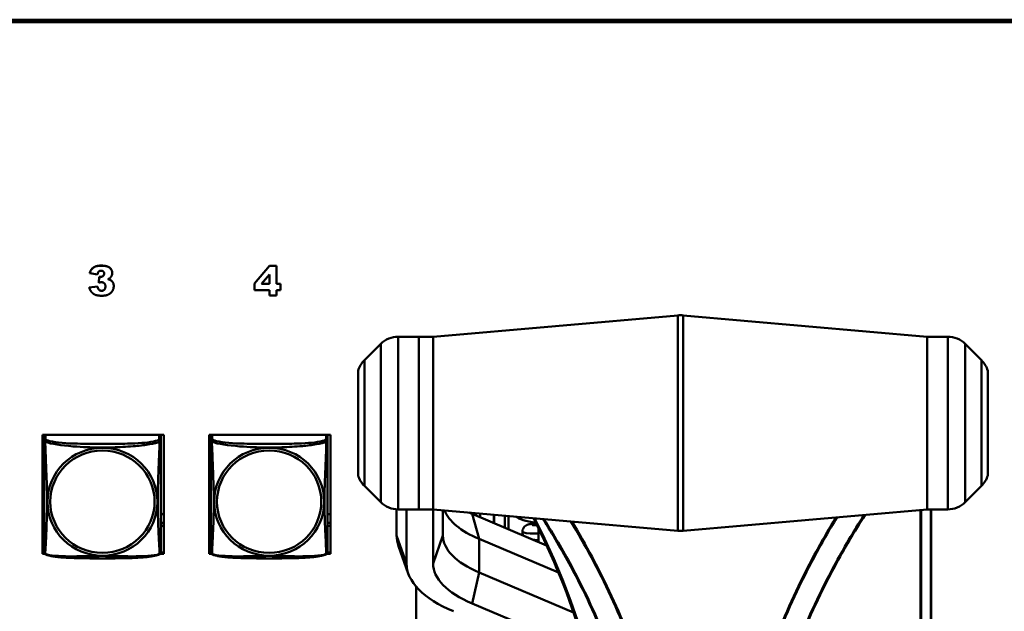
# Model space of a CAD drawing. Header units: inches. Extents: x 0.8 to 75.7, y -7.8 to 49.3.
# Tile 264 of 339: x 62.5 to 66.5, y 13.6 to 16. Entities that reach past the tile are written whole.
import ezdxf

# ---------------------------------------------------------------- set-up
doc = ezdxf.new("R2010")
doc.units = ezdxf.units.IN
doc.header["$MEASUREMENT"] = 0
doc.layers.add('Visible Edges(ROSSANSI)', color=7, linetype='Continuous', lineweight=50)
doc.layers.add('Visible Tangent Edges(ROSSANSI)', color=7, linetype='Continuous', lineweight=50)

msp = doc.modelspace()

# ---------------------------------------------------------------- linework, layer by layer
at = {"layer": 'Visible Edges(ROSSANSI)'}
for p, q in [((56.4653, 16.0014), (69.1231, 16.0014)), ((56.4653, 15.9981), (69.1231, 15.9981)), ((69.1231, 15.9977), (56.4653, 15.9977)), ((69.1231, 15.992), (56.4653, 15.992)), ((63.4395, 14.933), (63.5002, 15.0039)), ((63.5002, 15.0035), (63.4395, 14.9327)), ((63.5002, 15.0039), (63.5293, 15.0039)), ((63.5002, 15.0039), (63.5002, 15.0035)), ((63.5293, 15.0035), (63.5002, 15.0035)), ((63.5293, 15.0039), (63.5293, 15.0035)), ((63.5293, 14.9311), (63.5293, 15.0035)), ((62.7726, 14.9744), (62.7726, 14.974)), ((62.7726, 14.974), (62.8041, 14.9685)), ((62.8095, 14.936), (62.8113, 14.9595)), ((62.8113, 14.9591), (62.8095, 14.9356)), ((62.8113, 14.9595), (62.8113, 14.9591)), ((62.8637, 14.9748), (62.8637, 14.9744)), ((63.4681, 14.9311), (63.5002, 14.9683)), ((63.5002, 14.9683), (63.5002, 14.9311)), ((62.7707, 14.9161), (62.8041, 14.9205)), ((62.8041, 14.9201), (62.7707, 14.9158)), ((62.7707, 14.9161), (62.7707, 14.9158)), ((62.8041, 14.9205), (62.8041, 14.9201)), ((62.8095, 14.936), (62.8095, 14.9356)), ((62.8698, 14.9225), (62.8698, 14.9221)), ((63.4395, 14.933), (63.4395, 14.9327)), ((63.4395, 14.9327), (63.4395, 14.9057)), ((63.5002, 14.9311), (63.4681, 14.9311)), ((63.4685, 14.9315), (63.5002, 14.9315)), ((63.5293, 14.9315), (63.5444, 14.9315)), ((63.5444, 14.9311), (63.5293, 14.9311)), ((63.5444, 14.9315), (63.5444, 14.9311)), ((63.5444, 14.9057), (63.5444, 14.9311)), ((63.4395, 14.9057), (63.5002, 14.9057)), ((63.5002, 14.9057), (63.5002, 14.8837)), ((63.5002, 14.8837), (63.5293, 14.8837)), ((63.5293, 14.9057), (63.5444, 14.9057)), ((63.5293, 14.8837), (63.5293, 14.9057)), ((64.1627, 14.7168), (65.1534, 14.8032)), ((66.1627, 14.7168), (65.1752, 14.8032)), ((64.1052, 14.7168), (64.0216, 14.7168)), ((64.1052, 14.0168), (64.1052, 14.7168)), ((64.1052, 14.0168), (64.1052, 14.7168)), ((64.1627, 14.7168), (64.1052, 14.7168)), ((64.1627, 14.7168), (64.1627, 14.0168)), ((64.1627, 14.0168), (64.1627, 14.7168)), ((66.1627, 14.7168), (66.1627, 14.0168)), ((66.1627, 14.7168), (66.1627, 14.0168)), ((66.1627, 14.7168), (66.2463, 14.7168)), ((63.8845, 14.6211), (63.9509, 14.6875)), ((66.3834, 14.6211), (66.317, 14.6875)), ((63.8594, 14.5789), (63.8594, 14.1546)), ((66.4085, 14.1546), (66.4085, 14.5789)), ((62.5808, 13.8363), (62.5808, 14.3188)), ((62.5808, 14.3188), (63.0723, 14.3188)), ((62.5878, 14.3144), (62.5878, 14.2967)), ((63.0602, 14.2967), (63.0602, 14.3144)), ((63.0723, 14.3188), (63.0723, 13.8363)), ((63.2558, 13.8363), (63.2558, 14.3188)), ((63.2558, 14.3188), (63.7473, 14.3188)), ((63.2628, 14.3144), (63.2628, 14.2967)), ((63.7352, 14.2967), (63.7352, 14.3144)), ((63.7473, 14.3188), (63.7473, 13.8363)), ((63.8845, 14.1125), (63.9509, 14.0461)), ((66.3834, 14.1125), (66.317, 14.0461)), ((64.0152, 13.911), (64.0152, 14.017)), ((64.1052, 14.0168), (64.0216, 14.0168)), ((64.0552, 13.7978), (64.0552, 14.0168)), ((64.1627, 14.0168), (64.1052, 14.0168)), ((64.1627, 14.0168), (65.1534, 13.9304)), ((64.1627, 13.7978), (64.1627, 14.0168)), ((64.2027, 13.911), (64.2027, 14.0133)), ((64.6226, 13.8707), (64.3209, 13.9985)), ((64.3293, 14.0023), (64.3293, 13.9949)), ((64.4103, 13.9952), (64.4102, 13.9606)), ((66.1627, 14.0168), (65.1752, 13.9304)), ((66.1627, 14.0168), (66.2463, 14.0168)), ((66.1793, 11.0075), (66.1793, 14.0168)), ((64.4539, 13.9421), (64.4539, 13.9914)), ((64.4677, 13.9363), (64.4677, 13.9902)), ((64.5893, 13.9406), (64.5893, 13.8848)), ((64.6703, 13.7612), (64.3491, 13.8972)), ((62.5808, 13.8424), (62.5878, 13.8424)), ((62.5909, 13.8363), (62.5808, 13.8363)), ((63.0723, 13.8363), (63.057, 13.8363)), ((63.0601, 13.8424), (63.0723, 13.8424)), ((63.2558, 13.8424), (63.2628, 13.8424)), ((63.2659, 13.8363), (63.2558, 13.8363)), ((63.7473, 13.8363), (63.732, 13.8363)), ((63.7351, 13.8424), (63.7473, 13.8424)), ((64.0625, 13.7568), (64.0229, 13.8675)), ((64.7314, 13.5994), (64.3491, 13.7613)), ((64.0949, 13.7033), (64.0949, 11.168)), ((64.7812, 13.4412), (64.3209, 13.6361))]:
    msp.add_line(p, q, dxfattribs=at)
for centre, radius, start, end in [((65.1643, 14.6787), 0.125, 85, 94.9843), ((64.0216, 14.6168), 0.1, 90, 135), ((66.2463, 14.6168), 0.1, 45, 90), ((63.9552, 14.5504), 0.1, 135, 163.4033), ((66.3127, 14.5504), 0.1, 16.5967, 45), ((63.9552, 14.1832), 0.1, 196.5967, 225), ((66.3127, 14.1832), 0.1, 315, 343.4033), ((64.0216, 14.1168), 0.1, 225, 270), ((66.2463, 14.1168), 0.1, 270, 315), ((65.1643, 14.0549), 0.125, 265.0157, 275), ((62.6015, 13.8437), 0.0138, 180, 189.1496), ((63.0464, 13.8437), 0.0138, 350.8504, 360), ((63.2765, 13.8437), 0.0138, 180, 189.1496), ((63.7214, 13.8437), 0.0138, 350.8504, 360)]:
    msp.add_arc(centre, radius, start, end, dxfattribs=at)
for centre, major_axis, ratio, start_param, end_param in [((62.5937, 14.3144), (-0.00591, 0), 0.981793, 5.403119, 6.283185), ((63.0543, 14.3144), (0.00591, 0), 0.981793, 0, 0.880066), ((63.2687, 14.3144), (-0.00591, 0), 0.981793, 5.403119, 6.283185), ((63.7293, 14.3144), (0.00591, 0), 0.981793, 0, 0.880066), ((62.5743, 13.9741), (0.0255, 0), 0.981793, 1.012755, 1.311565), ((63.0743, 13.9741), (0.0255, 0), 0.981793, 1.648023, 2.154575), ((63.2493, 13.9741), (0.0255, 0), 0.981793, 1.012755, 1.311565), ((63.7493, 13.9741), (0.0255, 0), 0.981793, 1.648023, 2.154575), ((64.7027, 14.0469), (-0.5, 0), 0.423409, 0.162128, 0.785398), ((64.7027, 14.1601), (-0.54, 0), 0.423409, 0.751041, 0.785398), ((62.5743, 13.9861), (0.0255, 0), 0.981793, 4.971621, 5.27043), ((62.5743, 13.9741), (-0.0255, 0), 0.981793, 1.830028, 2.128837), ((63.0743, 13.9861), (0.0255, 0), 0.981793, 4.12861, 4.635163), ((63.0743, 13.9741), (-0.0255, 0), 0.981793, 0.987017, 1.49357), ((63.2493, 13.9861), (0.0255, 0), 0.981793, 4.971621, 5.27043), ((63.2493, 13.9741), (-0.0255, 0), 0.981793, 1.830028, 2.128837), ((63.7493, 13.9861), (0.0255, 0), 0.981793, 4.12861, 4.635163), ((63.7493, 13.9741), (-0.0255, 0), 0.981793, 0.987017, 1.49357), ((64.7143, 13.9955), (-0.219, 0), 0.189952, 0.196178, 0.900236), ((64.7027, 13.911), (-0.6875, 0), 0.423409, 0, 0.150122), ((64.7027, 13.911), (-0.5, 0), 0.423409, 0, 0.785398), ((64.7027, 13.7978), (-0.6475, 0), 0.423409, 0, 0.785398), ((64.7027, 13.7978), (-0.54, 0), 0.423409, 0, 0.785398)]:
    msp.add_ellipse(centre, major_axis=major_axis, ratio=ratio, start_param=start_param, end_param=end_param, dxfattribs=at)
for points in [[(62.7726, 14.9744), (62.7765, 14.9892), (62.7988, 15.0049), (62.8193, 15.0049)], [(62.8193, 15.0045), (62.7988, 15.0045), (62.7765, 14.9888), (62.7726, 14.974)], [(62.8193, 15.0049), (62.8428, 15.0049), (62.8637, 14.9877), (62.8637, 14.9748)], [(62.8637, 14.9744), (62.8637, 14.9873), (62.8428, 15.0045), (62.8193, 15.0045)], [(62.8041, 14.9685), (62.8054, 14.9772), (62.8128, 14.9843), (62.8187, 14.9843)], [(62.8113, 14.9595), (62.8141, 14.959), (62.8156, 14.959)], [(62.8156, 14.9586), (62.8141, 14.9586), (62.8113, 14.9591)], [(62.8309, 14.9725), (62.8309, 14.9668), (62.8221, 14.9586), (62.8156, 14.9586)], [(62.8187, 14.9843), (62.8243, 14.9843), (62.8309, 14.9778), (62.8309, 14.9725)], [(62.8465, 14.9497), (62.8552, 14.9543), (62.8637, 14.9667), (62.8637, 14.9744)], [(62.8572, 14.9457), (62.8536, 14.948), (62.8465, 14.9497)], [(62.847, 14.9499), (62.8537, 14.9483), (62.8572, 14.9461)], [(62.7707, 14.9158), (62.774, 14.9048), (62.7862, 14.8902), (62.8052, 14.8827), (62.8214, 14.8827)], [(62.8041, 14.9205), (62.8061, 14.9106), (62.8143, 14.903), (62.8206, 14.903)], [(62.8206, 14.9026), (62.8143, 14.9026), (62.8061, 14.9102), (62.8041, 14.9201)], [(62.8095, 14.9356), (62.8164, 14.9375), (62.8203, 14.9375)], [(62.8203, 14.9375), (62.8277, 14.9375), (62.8362, 14.9286), (62.8362, 14.9203)], [(62.8362, 14.9203), (62.8362, 14.9122), (62.8273, 14.9026), (62.8206, 14.9026)], [(62.8214, 14.8827), (62.8383, 14.8827), (62.8589, 14.8929), (62.8698, 14.9118), (62.8698, 14.9221)], [(62.8572, 14.9461), (62.8633, 14.9425), (62.8698, 14.9307), (62.8698, 14.9225)], [(62.8698, 14.9221), (62.8698, 14.9303), (62.8633, 14.9421), (62.8572, 14.9457)]]:
    msp.add_open_spline(points, degree=2, dxfattribs=at)
for points, degree, knots in [([(62.8156, 14.959), (62.8221, 14.959), (62.8308, 14.9671), (62.8309, 14.9727)], 2, [0, 0, 0, 1, 1.983886, 1.983886, 1.983886]), ([(62.8206, 14.903), (62.8273, 14.903), (62.8362, 14.9126), (62.8362, 14.9205)], 2, [0, 0, 0, 1, 1.988455, 1.988455, 1.988455]), ([(62.5878, 14.2967), (62.5878, 14.2941), (62.5878, 14.2895), (62.5878, 14.2834), (62.5878, 14.2721), (62.5878, 14.2557), (62.5878, 14.2379), (62.5878, 14.22), (62.5878, 14.2008), (62.5878, 14.1817), (62.5878, 14.1545), (62.5878, 14.1274), (62.5878, 14.1006), (62.5878, 14.0839), (62.5878, 14.0672), (62.5878, 14.0506), (62.5878, 14.0174), (62.5878, 13.9842), (62.5878, 13.952), (62.5878, 13.9118), (62.5878, 13.8714), (62.5878, 13.8527), (62.5878, 13.847), (62.5878, 13.8438), (62.5878, 13.8437)], 3, [0.325731, 0.325731, 0.325731, 0.325731, 0.404774, 0.404774, 0.404774, 0.550532, 0.550532, 0.550532, 0.69629, 0.69629, 0.69629, 0.902598, 0.902598, 0.902598, 1.03154, 1.03154, 1.03154, 1.289425, 1.289425, 1.289425, 1.610774, 1.610774, 1.610774, 1.710218, 1.710218, 1.710218, 1.710218]), ([(63.0602, 13.8437), (63.0602, 13.8437), (63.0602, 13.8446), (63.0602, 13.8463), (63.0602, 13.8509), (63.0602, 13.8619), (63.0602, 13.8757), (63.0602, 13.8895), (63.0602, 13.9061), (63.0602, 13.9235), (63.0602, 13.9481), (63.0602, 13.9745), (63.0602, 14.0009), (63.0602, 14.0174), (63.0602, 14.034), (63.0602, 14.0506), (63.0602, 14.0838), (63.0602, 14.1171), (63.0602, 14.1511), (63.0602, 14.1934), (63.0602, 14.2392), (63.0602, 14.2708), (63.0602, 14.2832), (63.0602, 14.2926), (63.0602, 14.2967)], 3, [0.352862, 0.352862, 0.352862, 0.352862, 0.404774, 0.404774, 0.404774, 0.550532, 0.550532, 0.550532, 0.69629, 0.69629, 0.69629, 0.902598, 0.902598, 0.902598, 1.03154, 1.03154, 1.03154, 1.289425, 1.289425, 1.289425, 1.610774, 1.610774, 1.610774, 1.73735, 1.73735, 1.73735, 1.73735]), ([(63.2628, 14.2967), (63.2628, 14.2941), (63.2628, 14.2895), (63.2628, 14.2834), (63.2628, 14.2721), (63.2628, 14.2557), (63.2628, 14.2379), (63.2628, 14.22), (63.2628, 14.2008), (63.2628, 14.1817), (63.2628, 14.1545), (63.2628, 14.1274), (63.2628, 14.1006), (63.2628, 14.0839), (63.2628, 14.0672), (63.2628, 14.0506), (63.2628, 14.0174), (63.2628, 13.9842), (63.2628, 13.952), (63.2628, 13.9118), (63.2628, 13.8714), (63.2628, 13.8527), (63.2628, 13.847), (63.2628, 13.8438), (63.2628, 13.8437)], 3, [0.325731, 0.325731, 0.325731, 0.325731, 0.404774, 0.404774, 0.404774, 0.550532, 0.550532, 0.550532, 0.69629, 0.69629, 0.69629, 0.902598, 0.902598, 0.902598, 1.03154, 1.03154, 1.03154, 1.289425, 1.289425, 1.289425, 1.610774, 1.610774, 1.610774, 1.710218, 1.710218, 1.710218, 1.710218]), ([(63.7352, 13.8437), (63.7352, 13.8437), (63.7352, 13.8446), (63.7352, 13.8463), (63.7352, 13.8509), (63.7352, 13.8619), (63.7352, 13.8757), (63.7352, 13.8895), (63.7352, 13.9061), (63.7352, 13.9235), (63.7352, 13.9481), (63.7352, 13.9745), (63.7352, 14.0009), (63.7352, 14.0174), (63.7352, 14.034), (63.7352, 14.0506), (63.7352, 14.0838), (63.7352, 14.1171), (63.7352, 14.1511), (63.7352, 14.1934), (63.7352, 14.2392), (63.7352, 14.2708), (63.7352, 14.2832), (63.7352, 14.2926), (63.7352, 14.2967)], 3, [0.352862, 0.352862, 0.352862, 0.352862, 0.404774, 0.404774, 0.404774, 0.550532, 0.550532, 0.550532, 0.69629, 0.69629, 0.69629, 0.902598, 0.902598, 0.902598, 1.03154, 1.03154, 1.03154, 1.289425, 1.289425, 1.289425, 1.610774, 1.610774, 1.610774, 1.73735, 1.73735, 1.73735, 1.73735]), ([(64.5803, 13.9589), (64.5724, 13.9587), (64.5657, 13.9583), (64.5572, 13.9575), (64.5545, 13.9571), (64.5496, 13.9561), (64.5475, 13.9558), (64.5429, 13.9539), (64.5418, 13.9534), (64.5387, 13.9517), (64.5364, 13.9504), (64.5315, 13.9455), (64.5291, 13.9427), (64.5258, 13.9355), (64.5247, 13.9318), (64.5242, 13.9246), (64.5245, 13.9212), (64.5261, 13.9152), (64.5272, 13.9127), (64.5284, 13.9106)], 3, [25.7039916, 25.7039916, 25.7039916, 25.7039916, 25.9555289, 25.9555289, 26.0886242, 26.0886242, 26.1845592, 26.1845592, 26.2098336, 26.2098336, 26.2444039, 26.2444039, 26.2685767, 26.2685767, 26.2855642, 26.2855642, 26.2999061, 26.2999061, 26.3137429, 26.3137429, 26.3137429, 26.3137429]), ([(64.5689, 13.9814), (64.6487, 13.8254), (64.715, 13.6609), (64.8228, 13.3059), (64.8611, 13.1143), (64.8995, 12.7307), (64.8995, 12.5387), (64.8611, 12.1649), (64.8228, 11.9831), (64.71, 11.6402), (64.6356, 11.4791), (64.5452, 11.3327)], 3, [4.139365, 4.139365, 4.139365, 4.139365, 4.35575, 4.35575, 4.593509, 4.593509, 4.831269, 4.831269, 5.069028, 5.069028, 5.306788, 5.306788, 5.306788, 5.306788]), ([(64.5634, 13.9539), (64.5634, 13.9539), (64.5636, 13.9538), (64.5651, 13.9536), (64.5675, 13.9533), (64.574, 13.9529), (64.5783, 13.9528), (64.5834, 13.9527)], 3, [26.4919529, 26.4919529, 26.4919529, 26.4919529, 26.5471177, 26.5471177, 26.7164297, 26.7164297, 26.895062, 26.895062, 26.895062, 26.895062]), ([(64.5697, 13.8931), (64.5708, 13.893), (64.5719, 13.893), (64.5779, 13.8927), (64.5833, 13.8926), (64.5893, 13.8926)], 3, [26.7527059, 26.7527059, 26.7527059, 26.7527059, 26.7930592, 26.7930592, 26.9634403, 26.9634403, 26.9634403, 26.9634403]), ([(62.592, 13.8356), (62.5914, 13.8359), (62.5909, 13.8363), (62.59, 13.8371), (62.5896, 13.8376), (62.589, 13.8384), (62.5888, 13.8389), (62.5884, 13.8397), (62.5883, 13.8401), (62.5881, 13.8409), (62.588, 13.8412), (62.5879, 13.8415)], 3, [0.02273771, 0.02273771, 0.02273771, 0.02273771, 0.02954865, 0.02954865, 0.03635958, 0.03635958, 0.04317052, 0.04317052, 0.04998146, 0.04998146, 0.0567924, 0.0567924, 0.0567924, 0.0567924]), ([(63.056, 13.8356), (63.0527, 13.8338), (63.0491, 13.8326), (63.0411, 13.8302), (63.0367, 13.8291), (63.0272, 13.8272), (63.0222, 13.8264), (63.011, 13.8248), (63.0048, 13.8241), (62.9909, 13.8227), (62.9832, 13.822), (62.9654, 13.8209), (62.9551, 13.8203), (62.9302, 13.8194), (62.9155, 13.8191), (62.8838, 13.8186), (62.8668, 13.8185), (62.8328, 13.8184), (62.8158, 13.8184), (62.7818, 13.8185), (62.7648, 13.8186), (62.7308, 13.8191), (62.7136, 13.8195), (62.6834, 13.8208), (62.6703, 13.8216), (62.6493, 13.8234), (62.6412, 13.8242), (62.6276, 13.8261), (62.6219, 13.827), (62.6118, 13.829), (62.6074, 13.83), (62.5992, 13.8324), (62.5955, 13.8338), (62.592, 13.8356)], 3, [-1.678204, -1.678204, -1.678204, -1.678204, -1.629815, -1.629815, -1.580861, -1.580861, -1.532583, -1.532583, -1.479316, -1.479316, -1.416961, -1.416961, -1.337799, -1.337799, -1.226353, -1.226353, -1.09702, -1.09702, -0.967687, -0.967687, -0.838354, -0.838354, -0.709022, -0.709022, -0.60577, -0.60577, -0.53827, -0.53827, -0.483941, -0.483941, -0.435529, -0.435529, -0.384876, -0.384876, -0.384876, -0.384876]), ([(63.056, 13.8356), (63.0566, 13.8359), (63.0571, 13.8363), (63.058, 13.8371), (63.0584, 13.8376), (63.059, 13.8384), (63.0592, 13.8389), (63.0596, 13.8397), (63.0597, 13.8401), (63.0599, 13.8409), (63.06, 13.8412), (63.06, 13.8415)], 3, [0.02273771, 0.02273771, 0.02273771, 0.02273771, 0.02954865, 0.02954865, 0.03635958, 0.03635958, 0.04317052, 0.04317052, 0.04998146, 0.04998146, 0.0567924, 0.0567924, 0.0567924, 0.0567924]), ([(63.267, 13.8356), (63.2664, 13.8359), (63.2659, 13.8363), (63.265, 13.8371), (63.2646, 13.8376), (63.264, 13.8384), (63.2638, 13.8389), (63.2634, 13.8397), (63.2633, 13.8401), (63.2631, 13.8409), (63.263, 13.8412), (63.2629, 13.8415)], 3, [0.02273771, 0.02273771, 0.02273771, 0.02273771, 0.02954865, 0.02954865, 0.03635958, 0.03635958, 0.04317052, 0.04317052, 0.04998146, 0.04998146, 0.0567924, 0.0567924, 0.0567924, 0.0567924]), ([(63.731, 13.8356), (63.7277, 13.8338), (63.7241, 13.8326), (63.7161, 13.8302), (63.7117, 13.8291), (63.7022, 13.8272), (63.6972, 13.8264), (63.686, 13.8248), (63.6798, 13.8241), (63.6659, 13.8227), (63.6582, 13.822), (63.6404, 13.8209), (63.6301, 13.8203), (63.6052, 13.8194), (63.5905, 13.8191), (63.5588, 13.8186), (63.5418, 13.8185), (63.5078, 13.8184), (63.4908, 13.8184), (63.4568, 13.8185), (63.4398, 13.8186), (63.4058, 13.8191), (63.3886, 13.8195), (63.3584, 13.8208), (63.3453, 13.8216), (63.3243, 13.8234), (63.3162, 13.8242), (63.3026, 13.8261), (63.2969, 13.827), (63.2868, 13.829), (63.2824, 13.83), (63.2742, 13.8324), (63.2705, 13.8338), (63.267, 13.8356)], 3, [-1.678204, -1.678204, -1.678204, -1.678204, -1.629815, -1.629815, -1.580861, -1.580861, -1.532583, -1.532583, -1.479316, -1.479316, -1.416961, -1.416961, -1.337799, -1.337799, -1.226353, -1.226353, -1.09702, -1.09702, -0.967687, -0.967687, -0.838354, -0.838354, -0.709022, -0.709022, -0.60577, -0.60577, -0.53827, -0.53827, -0.483941, -0.483941, -0.435529, -0.435529, -0.384876, -0.384876, -0.384876, -0.384876]), ([(63.731, 13.8356), (63.7316, 13.8359), (63.7321, 13.8363), (63.733, 13.8371), (63.7334, 13.8376), (63.734, 13.8384), (63.7342, 13.8389), (63.7346, 13.8397), (63.7347, 13.8401), (63.7349, 13.8409), (63.735, 13.8412), (63.735, 13.8415)], 3, [0.02273771, 0.02273771, 0.02273771, 0.02273771, 0.02954865, 0.02954865, 0.03635958, 0.03635958, 0.04317052, 0.04317052, 0.04998146, 0.04998146, 0.0567924, 0.0567924, 0.0567924, 0.0567924])]:
    msp.add_open_spline(points, degree=degree, knots=knots, dxfattribs=at)
at = {"layer": 'Visible Tangent Edges(ROSSANSI)'}
for p, q in [((62.8193, 15.0049), (62.8193, 15.0045)), ((62.8156, 14.959), (62.8156, 14.9586)), ((62.8572, 14.9461), (62.8572, 14.9457)), ((62.8206, 14.903), (62.8206, 14.9026)), ((65.1534, 13.9304), (65.1534, 14.8032)), ((65.1752, 14.8032), (65.1752, 13.9304)), ((64.0216, 14.7168), (64.0216, 14.0168)), ((66.2463, 14.0168), (66.2463, 14.7168)), ((63.9509, 14.0461), (63.9509, 14.6875)), ((66.317, 14.6875), (66.317, 14.0461)), ((63.8845, 14.6211), (63.8845, 14.1125)), ((66.3834, 14.1125), (66.3834, 14.6211)), ((62.5937, 14.3025), (62.5937, 14.3188)), ((63.0543, 14.3188), (63.0543, 14.3025)), ((63.2687, 14.3025), (63.2687, 14.3188)), ((63.7293, 14.3188), (63.7293, 14.3025)), ((64.3491, 13.8972), (64.3209, 13.9985)), ((64.3305, 13.9944), (64.3305, 14.0021)), ((64.3365, 14.0016), (64.3364, 13.9919)), ((64.3536, 13.9846), (64.3536, 14.0001)), ((64.4086, 13.9953), (64.4085, 13.9614)), ((66.1357, 14.0144), (66.1357, 11.0941)), ((66.1389, 11.0948), (66.1389, 14.0147)), ((66.1782, 14.0168), (66.1782, 11.0066)), ((64.0152, 13.911), (64.0552, 13.7978)), ((64.1627, 13.7978), (64.2027, 13.911)), ((64.3491, 13.7613), (64.3491, 13.8972)), ((64.3209, 13.6361), (64.3491, 13.7613))]:
    msp.add_line(p, q, dxfattribs=at)
for centre, major_axis, ratio, start_param, end_param in [((62.5937, 14.2967), (-0.00591, 0), 0.981793, 4.712389, 6.283185), ((63.0543, 14.2967), (0.00591, 0), 0.981793, 0, 1.570796), ((63.2687, 14.2967), (-0.00591, 0), 0.981793, 4.712389, 6.283185), ((63.7293, 14.2967), (0.00591, 0), 0.981793, 0, 1.570796), ((62.8527, 12.8929), (-0.674, 2.3654), 0.816901, 3.782392, 4.94824)]:
    msp.add_ellipse(centre, major_axis=major_axis, ratio=ratio, start_param=start_param, end_param=end_param, dxfattribs=at)
for centre, major_axis in [((62.824, 14.048), (-0.2227, 0)), ((62.824, 14.0482), (-0.2113, 0)), ((63.499, 14.048), (-0.2227, 0)), ((63.499, 14.0482), (-0.2113, 0))]:
    msp.add_ellipse(centre, major_axis=major_axis, ratio=0.981793, dxfattribs=at)
for points, knots in [([(62.5878, 14.2967), (62.5878, 14.2964), (62.5878, 14.2961), (62.5878, 14.2957), (62.5879, 14.2955), (62.588, 14.2952), (62.5881, 14.2951), (62.5882, 14.2949), (62.5883, 14.2948), (62.5885, 14.2946), (62.5887, 14.2944), (62.5893, 14.2938), (62.5898, 14.2934), (62.5909, 14.2925), (62.5915, 14.292), (62.5923, 14.2914)], [-0.0844808, -0.0844808, -0.0844808, -0.0844808, -0.06943799, -0.06943799, -0.05587828, -0.05587828, -0.04740346, -0.04740346, -0.04210669, -0.04210669, -0.03151317, -0.03151317, -0.01456352, -0.01456352, 0.00026741, 0.00026741, 0.00026741, 0.00026741]), ([(62.5923, 14.2914), (62.5921, 14.2925), (62.592, 14.2936), (62.5919, 14.2955), (62.592, 14.2964), (62.5921, 14.2978), (62.5922, 14.2982), (62.5924, 14.2988), (62.5925, 14.299), (62.5926, 14.2996), (62.5927, 14.2998), (62.593, 14.3005), (62.5931, 14.3009), (62.5935, 14.3017), (62.5936, 14.3021), (62.5937, 14.3025)], [-0.00026741, -0.00026741, -0.00026741, -0.00026741, 0.01456352, 0.01456352, 0.03151317, 0.03151317, 0.04210669, 0.04210669, 0.04740346, 0.04740346, 0.05587828, 0.05587828, 0.06943799, 0.06943799, 0.0844808, 0.0844808, 0.0844808, 0.0844808]), ([(62.5923, 13.8365), (62.5924, 13.8381), (62.5926, 13.8404), (62.5927, 13.8432), (62.5938, 13.8631), (62.5959, 13.9062), (62.5976, 13.9477), (62.599, 13.981), (62.6, 14.0145), (62.6, 14.048), (62.6, 14.0647), (62.5998, 14.0815), (62.5993, 14.0985), (62.5987, 14.1257), (62.5975, 14.1538), (62.5963, 14.1823), (62.5955, 14.2025), (62.5947, 14.223), (62.594, 14.2422), (62.5932, 14.2613), (62.5926, 14.2791), (62.5923, 14.2914)], [-1.657319, -1.657319, -1.657319, -1.657319, -1.610774, -1.610774, -1.610774, -1.289425, -1.289425, -1.289425, -1.03154, -1.03154, -1.03154, -0.902598, -0.902598, -0.902598, -0.69629, -0.69629, -0.69629, -0.550532, -0.550532, -0.550532, -0.405761, -0.405761, -0.405761, -0.405761]), ([(62.5923, 14.2914), (62.5951, 14.2901), (62.5986, 14.2888), (62.6026, 14.2876), (62.6303, 14.2793), (62.6773, 14.2742), (62.7208, 14.2713), (62.7557, 14.2689), (62.7899, 14.2679), (62.824, 14.2679), (62.841, 14.2679), (62.8581, 14.2682), (62.8752, 14.2687), (62.9027, 14.2696), (62.9309, 14.2712), (62.9585, 14.2737), (62.9781, 14.2755), (62.9974, 14.2778), (63.0147, 14.2808), (63.0319, 14.2838), (63.0468, 14.2874), (63.0557, 14.2914)], [-1.657319, -1.657319, -1.657319, -1.657319, -1.610774, -1.610774, -1.610774, -1.289425, -1.289425, -1.289425, -1.03154, -1.03154, -1.03154, -0.902598, -0.902598, -0.902598, -0.69629, -0.69629, -0.69629, -0.550532, -0.550532, -0.550532, -0.405761, -0.405761, -0.405761, -0.405761]), ([(63.0543, 14.3025), (63.0537, 14.3005), (63.051, 14.2985), (63.0466, 14.2967), (63.0385, 14.2935), (63.0246, 14.2907), (63.0084, 14.2887), (62.9923, 14.2867), (62.9741, 14.2854), (62.9555, 14.2845), (62.9291, 14.2833), (62.9018, 14.2829), (62.8747, 14.2827), (62.8578, 14.2826), (62.8409, 14.2825), (62.824, 14.2825), (62.7901, 14.2825), (62.7563, 14.2826), (62.7226, 14.2834), (62.6806, 14.2845), (62.6367, 14.2872), (62.6111, 14.2937), (62.601, 14.2962), (62.5946, 14.2993), (62.5937, 14.3025)], [0.325731, 0.325731, 0.325731, 0.325731, 0.404774, 0.404774, 0.404774, 0.550532, 0.550532, 0.550532, 0.69629, 0.69629, 0.69629, 0.902598, 0.902598, 0.902598, 1.03154, 1.03154, 1.03154, 1.289425, 1.289425, 1.289425, 1.610774, 1.610774, 1.610774, 1.73735, 1.73735, 1.73735, 1.73735]), ([(63.0557, 14.2914), (63.0556, 14.2874), (63.0554, 14.2829), (63.0553, 14.2779), (63.0542, 14.2435), (63.052, 14.1943), (63.0503, 14.1503), (63.049, 14.1151), (63.048, 14.0815), (63.048, 14.048), (63.048, 14.0313), (63.0482, 14.0146), (63.0486, 13.9978), (63.0493, 13.9711), (63.0505, 13.9439), (63.0516, 13.9181), (63.0525, 13.8999), (63.0533, 13.8824), (63.054, 13.8677), (63.0547, 13.8531), (63.0553, 13.8415), (63.0557, 13.8365)], [-1.657319, -1.657319, -1.657319, -1.657319, -1.610774, -1.610774, -1.610774, -1.289425, -1.289425, -1.289425, -1.03154, -1.03154, -1.03154, -0.902598, -0.902598, -0.902598, -0.69629, -0.69629, -0.69629, -0.550532, -0.550532, -0.550532, -0.405761, -0.405761, -0.405761, -0.405761]), ([(63.0543, 14.3025), (63.0544, 14.3021), (63.0545, 14.3017), (63.0548, 14.3009), (63.055, 14.3005), (63.0553, 14.2998), (63.0554, 14.2996), (63.0555, 14.299), (63.0556, 14.2988), (63.0557, 14.2982), (63.0558, 14.2978), (63.056, 14.2964), (63.0561, 14.2955), (63.056, 14.2936), (63.0559, 14.2925), (63.0557, 14.2914)], [-0.0844808, -0.0844808, -0.0844808, -0.0844808, -0.06943799, -0.06943799, -0.05587828, -0.05587828, -0.04740346, -0.04740346, -0.04210669, -0.04210669, -0.03151317, -0.03151317, -0.01456352, -0.01456352, 0.00026741, 0.00026741, 0.00026741, 0.00026741]), ([(63.0557, 14.2914), (63.0564, 14.292), (63.0571, 14.2925), (63.0582, 14.2934), (63.0587, 14.2938), (63.0593, 14.2944), (63.0595, 14.2946), (63.0597, 14.2948), (63.0597, 14.2949), (63.0599, 14.2951), (63.06, 14.2952), (63.0601, 14.2955), (63.0601, 14.2957), (63.0602, 14.2961), (63.0602, 14.2964), (63.0602, 14.2967)], [-0.00026741, -0.00026741, -0.00026741, -0.00026741, 0.01456352, 0.01456352, 0.03151317, 0.03151317, 0.04210669, 0.04210669, 0.04740346, 0.04740346, 0.05587828, 0.05587828, 0.06943799, 0.06943799, 0.0844808, 0.0844808, 0.0844808, 0.0844808]), ([(63.2628, 14.2967), (63.2628, 14.2964), (63.2628, 14.2961), (63.2628, 14.2957), (63.2629, 14.2955), (63.263, 14.2952), (63.2631, 14.2951), (63.2632, 14.2949), (63.2633, 14.2948), (63.2635, 14.2946), (63.2637, 14.2944), (63.2643, 14.2938), (63.2648, 14.2934), (63.2659, 14.2925), (63.2665, 14.292), (63.2673, 14.2914)], [-0.0844808, -0.0844808, -0.0844808, -0.0844808, -0.06943799, -0.06943799, -0.05587828, -0.05587828, -0.04740346, -0.04740346, -0.04210669, -0.04210669, -0.03151317, -0.03151317, -0.01456352, -0.01456352, 0.00026741, 0.00026741, 0.00026741, 0.00026741]), ([(63.2673, 14.2914), (63.2671, 14.2925), (63.267, 14.2936), (63.2669, 14.2955), (63.267, 14.2964), (63.2671, 14.2978), (63.2672, 14.2982), (63.2674, 14.2988), (63.2675, 14.299), (63.2676, 14.2996), (63.2677, 14.2998), (63.268, 14.3005), (63.2681, 14.3009), (63.2685, 14.3017), (63.2686, 14.3021), (63.2687, 14.3025)], [-0.00026741, -0.00026741, -0.00026741, -0.00026741, 0.01456352, 0.01456352, 0.03151317, 0.03151317, 0.04210669, 0.04210669, 0.04740346, 0.04740346, 0.05587828, 0.05587828, 0.06943799, 0.06943799, 0.0844808, 0.0844808, 0.0844808, 0.0844808]), ([(63.2673, 13.8365), (63.2674, 13.8381), (63.2676, 13.8404), (63.2677, 13.8432), (63.2688, 13.8631), (63.2709, 13.9062), (63.2726, 13.9477), (63.274, 13.981), (63.275, 14.0145), (63.275, 14.048), (63.275, 14.0647), (63.2748, 14.0815), (63.2743, 14.0985), (63.2737, 14.1257), (63.2725, 14.1538), (63.2713, 14.1823), (63.2705, 14.2025), (63.2697, 14.223), (63.269, 14.2422), (63.2682, 14.2613), (63.2676, 14.2791), (63.2673, 14.2914)], [-1.657319, -1.657319, -1.657319, -1.657319, -1.610774, -1.610774, -1.610774, -1.289425, -1.289425, -1.289425, -1.03154, -1.03154, -1.03154, -0.902598, -0.902598, -0.902598, -0.69629, -0.69629, -0.69629, -0.550532, -0.550532, -0.550532, -0.405761, -0.405761, -0.405761, -0.405761]), ([(63.2673, 14.2914), (63.2701, 14.2901), (63.2736, 14.2888), (63.2776, 14.2876), (63.3053, 14.2793), (63.3523, 14.2742), (63.3958, 14.2713), (63.4307, 14.2689), (63.4649, 14.2679), (63.499, 14.2679), (63.516, 14.2679), (63.5331, 14.2682), (63.5502, 14.2687), (63.5777, 14.2696), (63.6059, 14.2712), (63.6335, 14.2737), (63.6531, 14.2755), (63.6724, 14.2778), (63.6897, 14.2808), (63.7069, 14.2838), (63.7218, 14.2874), (63.7307, 14.2914)], [-1.657319, -1.657319, -1.657319, -1.657319, -1.610774, -1.610774, -1.610774, -1.289425, -1.289425, -1.289425, -1.03154, -1.03154, -1.03154, -0.902598, -0.902598, -0.902598, -0.69629, -0.69629, -0.69629, -0.550532, -0.550532, -0.550532, -0.405761, -0.405761, -0.405761, -0.405761]), ([(63.7293, 14.3025), (63.7287, 14.3005), (63.726, 14.2985), (63.7216, 14.2967), (63.7135, 14.2935), (63.6996, 14.2907), (63.6834, 14.2887), (63.6673, 14.2867), (63.6491, 14.2854), (63.6305, 14.2845), (63.6041, 14.2833), (63.5768, 14.2829), (63.5497, 14.2827), (63.5328, 14.2826), (63.5159, 14.2825), (63.499, 14.2825), (63.4651, 14.2825), (63.4313, 14.2826), (63.3976, 14.2834), (63.3556, 14.2845), (63.3117, 14.2872), (63.2861, 14.2937), (63.276, 14.2962), (63.2696, 14.2993), (63.2687, 14.3025)], [0.325731, 0.325731, 0.325731, 0.325731, 0.404774, 0.404774, 0.404774, 0.550532, 0.550532, 0.550532, 0.69629, 0.69629, 0.69629, 0.902598, 0.902598, 0.902598, 1.03154, 1.03154, 1.03154, 1.289425, 1.289425, 1.289425, 1.610774, 1.610774, 1.610774, 1.73735, 1.73735, 1.73735, 1.73735]), ([(63.7307, 14.2914), (63.7306, 14.2874), (63.7304, 14.2829), (63.7303, 14.2779), (63.7292, 14.2435), (63.727, 14.1943), (63.7253, 14.1503), (63.724, 14.1151), (63.723, 14.0815), (63.723, 14.048), (63.723, 14.0313), (63.7232, 14.0146), (63.7236, 13.9978), (63.7243, 13.9711), (63.7255, 13.9439), (63.7266, 13.9181), (63.7275, 13.8999), (63.7283, 13.8824), (63.729, 13.8677), (63.7297, 13.8531), (63.7303, 13.8415), (63.7307, 13.8365)], [-1.657319, -1.657319, -1.657319, -1.657319, -1.610774, -1.610774, -1.610774, -1.289425, -1.289425, -1.289425, -1.03154, -1.03154, -1.03154, -0.902598, -0.902598, -0.902598, -0.69629, -0.69629, -0.69629, -0.550532, -0.550532, -0.550532, -0.405761, -0.405761, -0.405761, -0.405761]), ([(63.7293, 14.3025), (63.7294, 14.3021), (63.7295, 14.3017), (63.7298, 14.3009), (63.73, 14.3005), (63.7303, 14.2998), (63.7304, 14.2996), (63.7305, 14.299), (63.7306, 14.2988), (63.7307, 14.2982), (63.7308, 14.2978), (63.731, 14.2964), (63.7311, 14.2955), (63.731, 14.2936), (63.7309, 14.2925), (63.7307, 14.2914)], [-0.0844808, -0.0844808, -0.0844808, -0.0844808, -0.06943799, -0.06943799, -0.05587828, -0.05587828, -0.04740346, -0.04740346, -0.04210669, -0.04210669, -0.03151317, -0.03151317, -0.01456352, -0.01456352, 0.00026741, 0.00026741, 0.00026741, 0.00026741]), ([(63.7307, 14.2914), (63.7314, 14.292), (63.7321, 14.2925), (63.7332, 14.2934), (63.7337, 14.2938), (63.7343, 14.2944), (63.7345, 14.2946), (63.7347, 14.2948), (63.7347, 14.2949), (63.7349, 14.2951), (63.735, 14.2952), (63.7351, 14.2955), (63.7351, 14.2957), (63.7352, 14.2961), (63.7352, 14.2964), (63.7352, 14.2967)], [-0.00026741, -0.00026741, -0.00026741, -0.00026741, 0.01456352, 0.01456352, 0.03151317, 0.03151317, 0.04210669, 0.04210669, 0.04740346, 0.04740346, 0.05587828, 0.05587828, 0.06943799, 0.06943799, 0.0844808, 0.0844808, 0.0844808, 0.0844808]), ([(65.9077, 13.9945), (65.8649, 13.9273), (65.8242, 13.8584), (65.7313, 13.6858), (65.6817, 13.5803), (65.5752, 13.3092), (65.5269, 13.1396), (65.4794, 12.8507), (65.4695, 12.7328), (65.4695, 12.6161), (65.4695, 12.4994), (65.4794, 12.384), (65.5269, 12.1071), (65.5752, 11.9498), (65.6817, 11.7057), (65.7313, 11.6127), (65.841, 11.4368), (65.9011, 11.354), (66.0186, 11.2111), (66.0747, 11.1496), (66.1331, 11.0913)], [-8.772516, -8.772516, -8.772516, -8.772516, -8.154025, -8.154025, -7.263723, -7.263723, -5.933004, -5.933004, -5.028963, -5.028963, -5.028963, -4.124922, -4.124922, -2.794203, -2.794203, -1.903901, -1.903901, -1.013605, -1.013605, -0.27535, -0.27535, -0.27535, -0.27535]), ([(66.1357, 11.0941), (66.0773, 11.1524), (66.0212, 11.2137), (65.9037, 11.3563), (65.8436, 11.4391), (65.7339, 11.6146), (65.6844, 11.7074), (65.5779, 11.9511), (65.5295, 12.1081), (65.4821, 12.3846), (65.4722, 12.4998), (65.4722, 12.6163), (65.4722, 12.7328), (65.4821, 12.8505), (65.5295, 13.139), (65.5779, 13.3083), (65.6844, 13.579), (65.7339, 13.6843), (65.8273, 13.8574), (65.8684, 13.9271), (65.9118, 13.9948)], [0.27535, 0.27535, 0.27535, 0.27535, 1.013605, 1.013605, 1.903901, 1.903901, 2.794203, 2.794203, 4.124922, 4.124922, 5.028963, 5.028963, 5.028963, 5.933004, 5.933004, 7.263723, 7.263723, 8.154025, 8.154025, 8.779736, 8.779736, 8.779736, 8.779736]), ([(64.6076, 13.978), (64.647, 13.9155), (64.6846, 13.8515), (64.7748, 13.6844), (64.8243, 13.579), (64.9308, 13.3083), (64.9792, 13.139), (65.0266, 12.8505), (65.0365, 12.7328), (65.0365, 12.6163), (65.0365, 12.4998), (65.0266, 12.3846), (64.9792, 12.1081), (64.9308, 11.9511), (64.8243, 11.7074), (64.7748, 11.6146), (64.6651, 11.439), (64.605, 11.3563), (64.4875, 11.2137), (64.4314, 11.1524), (64.373, 11.0941)], [1.271599, 1.271599, 1.271599, 1.271599, 1.845512, 1.845512, 2.735767, 2.735767, 4.066581, 4.066581, 4.970623, 4.970623, 4.970623, 5.874664, 5.874664, 7.205478, 7.205478, 8.095734, 8.095734, 8.985984, 8.985984, 9.724261, 9.724261, 9.724261, 9.724261]), ([(64.3756, 11.0913), (64.4339, 11.1496), (64.4901, 11.2111), (64.6076, 11.354), (64.6677, 11.4368), (64.7774, 11.6127), (64.8269, 11.7057), (64.9334, 11.9497), (64.9818, 12.1071), (65.0293, 12.384), (65.0392, 12.4994), (65.0392, 12.6161), (65.0392, 12.7328), (65.0293, 12.8507), (64.9818, 13.1396), (64.9334, 13.3092), (64.8269, 13.5803), (64.7774, 13.6858), (64.6876, 13.8525), (64.6506, 13.9158), (64.6117, 13.9776)], [-9.724261, -9.724261, -9.724261, -9.724261, -8.985984, -8.985984, -8.095734, -8.095734, -7.205478, -7.205478, -5.874664, -5.874664, -4.970623, -4.970623, -4.970623, -4.066581, -4.066581, -2.735767, -2.735767, -1.845512, -1.845512, -1.278688, -1.278688, -1.278688, -1.278688]), ([(64.7206, 13.9681), (64.7494, 13.9204), (64.7771, 13.8719), (64.8591, 13.7187), (64.9093, 13.6112), (65.0188, 13.3315), (65.0689, 13.155), (65.1178, 12.8545), (65.1279, 12.7321), (65.1279, 12.611), (65.1279, 12.4899), (65.1178, 12.3701), (65.0689, 12.0823), (65.0188, 11.9187), (64.9093, 11.6673), (64.8591, 11.5727), (64.7479, 11.3938), (64.687, 11.3095), (64.5635, 11.159), (64.5018, 11.0918), (64.4375, 11.0283)], [-8.815029, -8.815029, -8.815029, -8.815029, -8.383414, -8.383414, -7.476726, -7.476726, -6.092195, -6.092195, -5.153714, -5.153714, -5.153714, -4.215232, -4.215232, -2.830701, -2.830701, -1.924013, -1.924013, -1.01733, -1.01733, -0.205703, -0.205703, -0.205703, -0.205703]), ([(64.4405, 11.0261), (64.5048, 11.0897), (64.5665, 11.1569), (64.69, 11.3076), (64.7509, 11.392), (64.8621, 11.5712), (64.9123, 11.6659), (65.0217, 11.9176), (65.0718, 12.0815), (65.1207, 12.3697), (65.1308, 12.4896), (65.1308, 12.6109), (65.1308, 12.7322), (65.1207, 12.8548), (65.0718, 13.1557), (65.0217, 13.3324), (64.9123, 13.6125), (64.8621, 13.7202), (64.7804, 13.8728), (64.7532, 13.9207), (64.7249, 13.9677)], [0.205703, 0.205703, 0.205703, 0.205703, 1.01733, 1.01733, 1.924013, 1.924013, 2.830701, 2.830701, 4.215232, 4.215232, 5.153714, 5.153714, 5.153714, 6.092195, 6.092195, 7.476726, 7.476726, 8.383414, 8.383414, 8.808336, 8.808336, 8.808336, 8.808336]), ([(65.7939, 13.9845), (65.762, 13.9321), (65.7313, 13.8786), (65.6466, 13.7202), (65.5964, 13.6125), (65.487, 13.3324), (65.4369, 13.1556), (65.388, 12.8548), (65.3779, 12.7322), (65.3779, 12.6109), (65.3779, 12.4896), (65.388, 12.3697), (65.4369, 12.0815), (65.487, 11.9176), (65.5964, 11.6659), (65.6466, 11.5712), (65.7578, 11.3921), (65.8187, 11.3076), (65.9422, 11.157), (66.0038, 11.0897), (66.0682, 11.0261)], [1.508092, 1.508092, 1.508092, 1.508092, 1.983676, 1.983676, 2.890406, 2.890406, 4.274849, 4.274849, 5.21333, 5.21333, 5.21333, 6.151811, 6.151811, 7.536255, 7.536255, 8.442985, 8.442985, 9.34971, 9.34971, 10.161316, 10.161316, 10.161316, 10.161316]), ([(66.0712, 11.0283), (66.0069, 11.0918), (65.9452, 11.159), (65.8217, 11.3095), (65.7607, 11.3938), (65.6496, 11.5727), (65.5994, 11.6673), (65.4899, 11.9187), (65.4398, 12.0823), (65.3909, 12.3701), (65.3808, 12.4899), (65.3808, 12.611), (65.3808, 12.7321), (65.3909, 12.8545), (65.4398, 13.1549), (65.4899, 13.3315), (65.5994, 13.6112), (65.6496, 13.7187), (65.7347, 13.8777), (65.7658, 13.9318), (65.7983, 13.9849)], [-10.161316, -10.161316, -10.161316, -10.161316, -9.34971, -9.34971, -8.442985, -8.442985, -7.536255, -7.536255, -6.151811, -6.151811, -5.21333, -5.21333, -5.21333, -4.274849, -4.274849, -2.890406, -2.890406, -1.983676, -1.983676, -1.501285, -1.501285, -1.501285, -1.501285]), ([(64.5244, 13.9258), (64.5244, 13.9255), (64.5257, 13.9224), (64.5484, 13.919), (64.5846, 13.9186), (64.5894, 13.9186)], [26.2886016, 26.2886016, 26.2886016, 26.2886016, 26.347654, 27.0410133, 27.141378, 27.141378, 27.141378, 27.141378]), ([(62.5923, 13.8365), (62.5915, 13.8367), (62.5909, 13.8369), (62.5898, 13.8377), (62.5893, 13.8382), (62.5887, 13.8391), (62.5885, 13.8395), (62.5883, 13.8401), (62.5882, 13.8403), (62.5881, 13.8408), (62.588, 13.8411), (62.588, 13.8415), (62.5879, 13.8415), (62.5879, 13.8415)], [-0.00026741, -0.00026741, -0.00026741, -0.00026741, 0.01456352, 0.01456352, 0.03151317, 0.03151317, 0.04210669, 0.04210669, 0.04740346, 0.04740346, 0.05587828, 0.05587828, 0.0567924, 0.0567924, 0.0567924, 0.0567924]), ([(62.592, 13.8356), (62.5919, 13.8356), (62.5919, 13.8357), (62.592, 13.8359), (62.5921, 13.8361), (62.5923, 13.8365)], [-0.02273771, -0.02273771, -0.02273771, -0.02273771, -0.01456352, -0.01456352, 0.00026741, 0.00026741, 0.00026741, 0.00026741]), ([(63.0557, 13.8365), (63.0528, 13.8354), (63.0493, 13.8344), (63.0453, 13.8335), (63.0177, 13.8273), (62.9707, 13.8263), (62.9272, 13.8268), (62.8923, 13.8272), (62.8581, 13.8281), (62.824, 13.8281), (62.8069, 13.8281), (62.7899, 13.8279), (62.7727, 13.8276), (62.7452, 13.8272), (62.7171, 13.8265), (62.6894, 13.8267), (62.6699, 13.8269), (62.6505, 13.8276), (62.6332, 13.8291), (62.6161, 13.8307), (62.6011, 13.8331), (62.5923, 13.8365)], [-1.657319, -1.657319, -1.657319, -1.657319, -1.610774, -1.610774, -1.610774, -1.289425, -1.289425, -1.289425, -1.03154, -1.03154, -1.03154, -0.902598, -0.902598, -0.902598, -0.69629, -0.69629, -0.69629, -0.550532, -0.550532, -0.550532, -0.405761, -0.405761, -0.405761, -0.405761]), ([(63.06, 13.8415), (63.06, 13.8415), (63.06, 13.8415), (63.06, 13.8411), (63.0599, 13.8408), (63.0597, 13.8403), (63.0597, 13.8401), (63.0595, 13.8395), (63.0593, 13.8391), (63.0587, 13.8382), (63.0582, 13.8377), (63.0571, 13.8369), (63.0564, 13.8367), (63.0557, 13.8365)], [-0.0567924, -0.0567924, -0.0567924, -0.0567924, -0.05587828, -0.05587828, -0.04740346, -0.04740346, -0.04210669, -0.04210669, -0.03151317, -0.03151317, -0.01456352, -0.01456352, 0.00026741, 0.00026741, 0.00026741, 0.00026741]), ([(63.0557, 13.8365), (63.0559, 13.8361), (63.056, 13.8359), (63.056, 13.8357), (63.056, 13.8356), (63.056, 13.8356)], [-0.00026741, -0.00026741, -0.00026741, -0.00026741, 0.01456352, 0.01456352, 0.02273771, 0.02273771, 0.02273771, 0.02273771]), ([(63.2673, 13.8365), (63.2665, 13.8367), (63.2659, 13.8369), (63.2648, 13.8377), (63.2643, 13.8382), (63.2637, 13.8391), (63.2635, 13.8395), (63.2633, 13.8401), (63.2632, 13.8403), (63.2631, 13.8408), (63.263, 13.8411), (63.263, 13.8415), (63.2629, 13.8415), (63.2629, 13.8415)], [-0.00026741, -0.00026741, -0.00026741, -0.00026741, 0.01456352, 0.01456352, 0.03151317, 0.03151317, 0.04210669, 0.04210669, 0.04740346, 0.04740346, 0.05587828, 0.05587828, 0.0567924, 0.0567924, 0.0567924, 0.0567924]), ([(63.267, 13.8356), (63.2669, 13.8356), (63.2669, 13.8357), (63.267, 13.8359), (63.2671, 13.8361), (63.2673, 13.8365)], [-0.02273771, -0.02273771, -0.02273771, -0.02273771, -0.01456352, -0.01456352, 0.00026741, 0.00026741, 0.00026741, 0.00026741]), ([(63.7307, 13.8365), (63.7278, 13.8354), (63.7243, 13.8344), (63.7203, 13.8335), (63.6927, 13.8273), (63.6457, 13.8263), (63.6022, 13.8268), (63.5673, 13.8272), (63.5331, 13.8281), (63.499, 13.8281), (63.4819, 13.8281), (63.4649, 13.8279), (63.4477, 13.8276), (63.4202, 13.8272), (63.3921, 13.8265), (63.3644, 13.8267), (63.3449, 13.8269), (63.3255, 13.8276), (63.3082, 13.8291), (63.2911, 13.8307), (63.2761, 13.8331), (63.2673, 13.8365)], [-1.657319, -1.657319, -1.657319, -1.657319, -1.610774, -1.610774, -1.610774, -1.289425, -1.289425, -1.289425, -1.03154, -1.03154, -1.03154, -0.902598, -0.902598, -0.902598, -0.69629, -0.69629, -0.69629, -0.550532, -0.550532, -0.550532, -0.405761, -0.405761, -0.405761, -0.405761]), ([(63.735, 13.8415), (63.735, 13.8415), (63.735, 13.8415), (63.735, 13.8411), (63.7349, 13.8408), (63.7347, 13.8403), (63.7347, 13.8401), (63.7345, 13.8395), (63.7343, 13.8391), (63.7337, 13.8382), (63.7332, 13.8377), (63.7321, 13.8369), (63.7314, 13.8367), (63.7307, 13.8365)], [-0.0567924, -0.0567924, -0.0567924, -0.0567924, -0.05587828, -0.05587828, -0.04740346, -0.04740346, -0.04210669, -0.04210669, -0.03151317, -0.03151317, -0.01456352, -0.01456352, 0.00026741, 0.00026741, 0.00026741, 0.00026741]), ([(63.7307, 13.8365), (63.7309, 13.8361), (63.731, 13.8359), (63.731, 13.8357), (63.731, 13.8356), (63.731, 13.8356)], [-0.00026741, -0.00026741, -0.00026741, -0.00026741, 0.01456352, 0.01456352, 0.02273771, 0.02273771, 0.02273771, 0.02273771])]:
    msp.add_open_spline(points, degree=3, knots=knots, dxfattribs=at)

doc.saveas('drawing.dxf')
